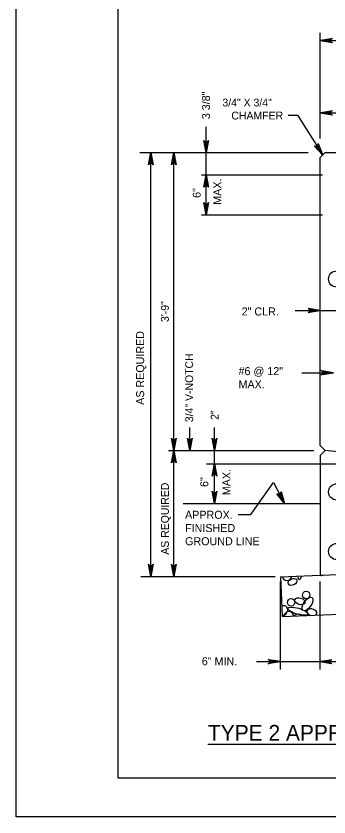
# Model space of a CAD drawing. Extents: x 638167 to 640248, y 296544 to 298920.
# Drawn here: x 638166.8 to 638286.7, y 296544.5 to 296851.7 of the extents above; entities that cross this region are included whole.
import ezdxf

# ---------------------------------------------------------------- set-up
doc = ezdxf.new("R2010")
doc.units = 0
doc.layers.add('1', color=7, linetype='Continuous')
doc.layers.add('PLT-BNDY', color=7, linetype='Continuous')

msp = doc.modelspace()

# ---------------------------------------------------------------- linework, layer by layer
at = {"layer": '1'}
for p, q in [((638205.78, 297123.48), (638205.78, 296559.48)), ((638283.35, 296804.7), (638283.35, 296845.26)), ((638283.35, 296842.39), (638578.63, 296842.39)), ((638271.05, 296813.64), (638274.63, 296813.64)), ((638274.63, 296813.64), (638284.31, 296798.39)), ((638283.35, 296814.58), (638588.76, 296814.58)), ((638239.65, 296775.52), (638239.65, 296809.17)), ((638214.22, 296799.34), (638278.65, 296799.34)), ((638218.4, 296636.7), (638218.4, 296799.34)), ((638227.23, 296636.7), (638227.23, 296799.34)), ((638283.35, 296797.43), (638285.26, 296799.34)), ((638285.26, 296799.34), (638311.73, 296799.34)), ((638283.35, 296686.94), (638283.35, 296797.43)), ((638237.84, 296790.76), (638284.24, 296790.76)), ((638237.84, 296775.52), (638284.24, 296775.52)), ((638273.73, 296738.72), (638299.56, 296738.72)), ((638276.23, 296714.91), (638288.43, 296714.91)), ((638233.41, 296685.04), (638233.41, 296693.94)), ((638242.85, 296664.72), (638242.85, 296693.94)), ((638225.23, 296685.04), (638280.83, 296685.04)), ((638283.35, 296686.94), (638285.26, 296685.04)), ((638283.35, 296683.13), (638285.26, 296685.04)), ((638334.79, 296679.96), (638285.26, 296685.04)), ((638283.35, 296683.13), (638283.35, 296637.23)), ((638239.76, 296679.96), (638303.56, 296679.96)), ((638256.69, 296660.5), (638265.48, 296672.85)), ((638265.48, 296672.85), (638269.66, 296664.72)), ((638230.87, 296664.72), (638283.35, 296664.72)), ((638251.88, 296660.5), (638256.69, 296660.5)), ((638283.35, 296637.23), (638629.11, 296651.06)), ((638214.62, 296636.7), (638266.09, 296636.7)), ((638268.11, 296636.62), (638283.35, 296637.23)), ((638268.11, 296636.62), (638268.72, 296621.39)), ((638268.72, 296621.39), (638629.72, 296635.83)), ((638268.11, 296601.05), (638268.11, 296634.75)), ((638283.35, 296601.05), (638283.35, 296634.75)), ((638258.96, 296604.06), (638292.94, 296604.06)), ((638240.28, 296572.39), (638605.1, 296572.39)), ((638205.78, 296559.48), (638991.78, 296559.48))]:
    msp.add_line(p, q, dxfattribs=at)
for points in [[(638283.35, 296842.39), (638288.05, 296843.27)], [(638287.69, 296843.02), (638283.35, 296842.39), (638287.87, 296843.14)], [(638287.5, 296842.7), (638283.35, 296842.39), (638287.59, 296842.86)], [(638287.45, 296842.39), (638283.35, 296842.39), (638287.47, 296842.55)], [(638288.05, 296841.51), (638283.35, 296842.39), (638287.87, 296841.63)], [(638287.69, 296841.76), (638283.35, 296842.39), (638287.59, 296841.92)], [(638287.5, 296842.07), (638283.35, 296842.39), (638287.47, 296842.23)], [(638283.35, 296814.58), (638288.05, 296815.46)], [(638287.69, 296815.21), (638283.35, 296814.58), (638287.87, 296815.33)], [(638287.5, 296814.89), (638283.35, 296814.58), (638287.59, 296815.05)], [(638287.45, 296814.58), (638283.35, 296814.58), (638287.47, 296814.74)], [(638288.05, 296813.7), (638283.35, 296814.58), (638287.87, 296813.82)], [(638287.69, 296813.95), (638283.35, 296814.58), (638287.59, 296814.11)], [(638287.5, 296814.26), (638283.35, 296814.58), (638287.47, 296814.42)], [(638239.65, 296799.34), (638238.77, 296804.04), (638238.89, 296803.86), (638239.02, 296803.67), (638239.17, 296803.58), (638239.33, 296803.49), (638239.49, 296803.46), (638239.65, 296803.43), (638239.8, 296803.46), (638239.96, 296803.49), (638240.12, 296803.58), (638240.28, 296803.67), (638240.4, 296803.86), (638240.53, 296804.04), (638239.65, 296799.34), (638240.4, 296803.86), (638240.28, 296803.67), (638239.65, 296799.34), (638240.12, 296803.58), (638239.96, 296803.49), (638239.65, 296799.34), (638239.8, 296803.46), (638239.65, 296803.43), (638239.65, 296799.34), (638239.49, 296803.46), (638239.33, 296803.49), (638239.65, 296799.34), (638239.17, 296803.58), (638239.02, 296803.67), (638239.65, 296799.34), (638238.89, 296803.86)], [(638284.31, 296798.39), (638281.04, 296801.88), (638281.25, 296801.8), (638281.45, 296801.71), (638281.63, 296801.72), (638281.82, 296801.72), (638281.96, 296801.78), (638282.11, 296801.84), (638282.23, 296801.95), (638282.35, 296802.06), (638282.43, 296802.22), (638282.51, 296802.39), (638282.52, 296802.61), (638282.53, 296802.83), (638284.31, 296798.39), (638282.52, 296802.61), (638282.51, 296802.39), (638284.31, 296798.39), (638282.43, 296802.22), (638282.35, 296802.06), (638284.31, 296798.39), (638282.23, 296801.95), (638282.11, 296801.84), (638284.31, 296798.39), (638281.96, 296801.78), (638281.82, 296801.72), (638284.31, 296798.39), (638281.63, 296801.72), (638281.45, 296801.71), (638284.31, 296798.39), (638281.25, 296801.8)], [(638218.4, 296799.34), (638219.28, 296794.64), (638219.16, 296794.82), (638219.03, 296795), (638218.87, 296795.1), (638218.72, 296795.19), (638218.56, 296795.22), (638218.4, 296795.24), (638218.24, 296795.22), (638218.09, 296795.19), (638217.93, 296795.1), (638217.77, 296795), (638217.65, 296794.82), (638217.52, 296794.64), (638218.4, 296799.34), (638217.65, 296794.82), (638217.77, 296795), (638218.4, 296799.34), (638217.93, 296795.1), (638218.09, 296795.19), (638218.4, 296799.34), (638218.24, 296795.22), (638218.4, 296795.24), (638218.4, 296799.34), (638218.56, 296795.22), (638218.72, 296795.19), (638218.4, 296799.34), (638218.87, 296795.1), (638219.03, 296795), (638218.4, 296799.34), (638219.16, 296794.82)], [(638227.23, 296799.34), (638228.11, 296794.64), (638227.98, 296794.82), (638227.86, 296795), (638227.7, 296795.1), (638227.54, 296795.19), (638227.39, 296795.22), (638227.23, 296795.24), (638227.07, 296795.22), (638226.91, 296795.19), (638226.76, 296795.1), (638226.6, 296795), (638226.47, 296794.82), (638226.35, 296794.64), (638227.23, 296799.34), (638226.47, 296794.82), (638226.6, 296795), (638227.23, 296799.34), (638226.76, 296795.1), (638226.91, 296795.19), (638227.23, 296799.34), (638227.07, 296795.22), (638227.23, 296795.24), (638227.23, 296799.34), (638227.39, 296795.22), (638227.54, 296795.19), (638227.23, 296799.34), (638227.7, 296795.1), (638227.86, 296795), (638227.23, 296799.34), (638227.98, 296794.82)], [(638239.65, 296790.76), (638240.53, 296786.07), (638240.4, 296786.25), (638240.28, 296786.43), (638240.12, 296786.52), (638239.96, 296786.62), (638239.8, 296786.64), (638239.65, 296786.67), (638239.49, 296786.64), (638239.33, 296786.62), (638239.17, 296786.52), (638239.02, 296786.43), (638238.89, 296786.25), (638238.77, 296786.07), (638239.65, 296790.76), (638238.89, 296786.25), (638239.02, 296786.43), (638239.65, 296790.76), (638239.17, 296786.52), (638239.33, 296786.62), (638239.65, 296790.76), (638239.49, 296786.64), (638239.65, 296786.67), (638239.65, 296790.76), (638239.8, 296786.64), (638239.96, 296786.62), (638239.65, 296790.76), (638240.12, 296786.52), (638240.28, 296786.43), (638239.65, 296790.76), (638240.4, 296786.25)], [(638239.65, 296775.52), (638238.77, 296780.22), (638238.89, 296780.04), (638239.02, 296779.86), (638239.17, 296779.77), (638239.33, 296779.67), (638239.49, 296779.65), (638239.65, 296779.62), (638239.8, 296779.65), (638239.96, 296779.67), (638240.12, 296779.77), (638240.28, 296779.86), (638240.4, 296780.04), (638240.53, 296780.22), (638239.65, 296775.52), (638240.4, 296780.04), (638240.28, 296779.86), (638239.65, 296775.52), (638240.12, 296779.77), (638239.96, 296779.67), (638239.65, 296775.52), (638239.8, 296779.65), (638239.65, 296779.62), (638239.65, 296775.52), (638239.49, 296779.65), (638239.33, 296779.67), (638239.65, 296775.52), (638239.17, 296779.77), (638239.02, 296779.86), (638239.65, 296775.52), (638238.89, 296780.04)], [(638283.35, 296738.72), (638278.65, 296737.84), (638278.84, 296737.97), (638279.02, 296738.09), (638279.11, 296738.25), (638279.2, 296738.41), (638279.23, 296738.57), (638279.26, 296738.72), (638279.23, 296738.88), (638279.2, 296739.04), (638279.11, 296739.2), (638279.02, 296739.35), (638278.84, 296739.48), (638278.65, 296739.6), (638283.35, 296738.72), (638278.84, 296739.48), (638279.02, 296739.35), (638283.35, 296738.72), (638279.11, 296739.2), (638279.2, 296739.04), (638283.35, 296738.72), (638279.23, 296738.88), (638279.26, 296738.72), (638283.35, 296738.72), (638279.23, 296738.57), (638279.2, 296738.41), (638283.35, 296738.72), (638279.11, 296738.25), (638279.02, 296738.09), (638283.35, 296738.72), (638278.84, 296737.97)], [(638288.43, 296714.91), (638283.73, 296714.03), (638283.92, 296714.16), (638284.1, 296714.28), (638284.19, 296714.44), (638284.28, 296714.6), (638284.31, 296714.76), (638284.34, 296714.91), (638284.31, 296715.07), (638284.28, 296715.23), (638284.19, 296715.39), (638284.1, 296715.54), (638283.92, 296715.67), (638283.73, 296715.8), (638288.43, 296714.91), (638283.92, 296715.67), (638284.1, 296715.54), (638288.43, 296714.91), (638284.19, 296715.39), (638284.28, 296715.23), (638288.43, 296714.91), (638284.31, 296715.07), (638284.34, 296714.91), (638288.43, 296714.91), (638284.31, 296714.76), (638284.28, 296714.6), (638288.43, 296714.91), (638284.19, 296714.44), (638284.1, 296714.28), (638288.43, 296714.91), (638283.92, 296714.16)], [(638227.23, 296685.04), (638226.35, 296689.74), (638226.47, 296689.56), (638226.6, 296689.37), (638226.76, 296689.28), (638226.91, 296689.19), (638227.07, 296689.16), (638227.23, 296689.13), (638227.39, 296689.16), (638227.54, 296689.19), (638227.7, 296689.28), (638227.86, 296689.37), (638227.98, 296689.56), (638228.11, 296689.74), (638227.23, 296685.04), (638227.98, 296689.56), (638227.86, 296689.37), (638227.23, 296685.04), (638227.7, 296689.28), (638227.54, 296689.19), (638227.23, 296685.04), (638227.39, 296689.16), (638227.23, 296689.13), (638227.23, 296685.04), (638227.07, 296689.16), (638226.91, 296689.19), (638227.23, 296685.04), (638226.76, 296689.28), (638226.6, 296689.37), (638227.23, 296685.04), (638226.47, 296689.56)], [(638233.41, 296685.04), (638232.53, 296689.74), (638232.65, 296689.56), (638232.78, 296689.37), (638232.93, 296689.28), (638233.09, 296689.19), (638233.25, 296689.16), (638233.41, 296689.13), (638233.56, 296689.16), (638233.72, 296689.19), (638233.88, 296689.28), (638234.04, 296689.37), (638234.16, 296689.56), (638234.29, 296689.74), (638233.41, 296685.04), (638234.16, 296689.56), (638234.04, 296689.37), (638233.41, 296685.04), (638233.88, 296689.28), (638233.72, 296689.19), (638233.41, 296685.04), (638233.56, 296689.16), (638233.41, 296689.13), (638233.41, 296685.04), (638233.25, 296689.16), (638233.09, 296689.19), (638233.41, 296685.04), (638232.93, 296689.28), (638232.78, 296689.37), (638233.41, 296685.04), (638232.65, 296689.56)], [(638242.85, 296685.04), (638241.96, 296689.74), (638242.09, 296689.56), (638242.22, 296689.37), (638242.37, 296689.28), (638242.53, 296689.19), (638242.69, 296689.16), (638242.85, 296689.13), (638243, 296689.16), (638243.16, 296689.19), (638243.32, 296689.28), (638243.48, 296689.37), (638243.6, 296689.56), (638243.73, 296689.74), (638242.85, 296685.04), (638243.6, 296689.56), (638243.48, 296689.37), (638242.85, 296685.04), (638243.32, 296689.28), (638243.16, 296689.19), (638242.85, 296685.04), (638243, 296689.16), (638242.85, 296689.13), (638242.85, 296685.04), (638242.69, 296689.16), (638242.53, 296689.19), (638242.85, 296685.04), (638242.37, 296689.28), (638242.22, 296689.37), (638242.85, 296685.04), (638242.09, 296689.56)], [(638227.23, 296685.04), (638228.11, 296680.34), (638227.98, 296680.52), (638227.86, 296680.7), (638227.7, 296680.8), (638227.54, 296680.89), (638227.39, 296680.92), (638227.23, 296680.94), (638227.07, 296680.92), (638226.91, 296680.89), (638226.76, 296680.8), (638226.6, 296680.7), (638226.47, 296680.52), (638226.35, 296680.34), (638227.23, 296685.04), (638226.47, 296680.52), (638226.6, 296680.7), (638227.23, 296685.04), (638226.76, 296680.8), (638226.91, 296680.89), (638227.23, 296685.04), (638227.07, 296680.92), (638227.23, 296680.94), (638227.23, 296685.04), (638227.39, 296680.92), (638227.54, 296680.89), (638227.23, 296685.04), (638227.7, 296680.8), (638227.86, 296680.7), (638227.23, 296685.04), (638227.98, 296680.52)], [(638242.85, 296679.96), (638243.73, 296675.26), (638243.6, 296675.44), (638243.48, 296675.62), (638243.32, 296675.72), (638243.16, 296675.81), (638243, 296675.84), (638242.85, 296675.86), (638242.69, 296675.84), (638242.53, 296675.81), (638242.37, 296675.72), (638242.22, 296675.62), (638242.09, 296675.44), (638241.96, 296675.26), (638242.85, 296679.96), (638242.09, 296675.44), (638242.22, 296675.62), (638242.85, 296679.96), (638242.37, 296675.72), (638242.53, 296675.81), (638242.85, 296679.96), (638242.69, 296675.84), (638242.85, 296675.86), (638242.85, 296679.96), (638243, 296675.84), (638243.16, 296675.81), (638242.85, 296679.96), (638243.32, 296675.72), (638243.48, 296675.62), (638242.85, 296679.96), (638243.6, 296675.44)], [(638242.85, 296664.72), (638241.96, 296669.42), (638242.09, 296669.24), (638242.22, 296669.05), (638242.37, 296668.96), (638242.53, 296668.87), (638242.69, 296668.84), (638242.85, 296668.81), (638243, 296668.84), (638243.16, 296668.87), (638243.32, 296668.96), (638243.48, 296669.05), (638243.6, 296669.24), (638243.73, 296669.42), (638242.85, 296664.72), (638243.6, 296669.24), (638243.48, 296669.05), (638242.85, 296664.72), (638243.32, 296668.96), (638243.16, 296668.87), (638242.85, 296664.72), (638243, 296668.84), (638242.85, 296668.81), (638242.85, 296664.72), (638242.69, 296668.84), (638242.53, 296668.87), (638242.85, 296664.72), (638242.37, 296668.96), (638242.22, 296669.05), (638242.85, 296664.72), (638242.09, 296669.24)], [(638269.66, 296664.72), (638266.73, 296668.49), (638266.92, 296668.39), (638267.12, 296668.28), (638267.3, 296668.27), (638267.48, 296668.26), (638267.64, 296668.31), (638267.79, 296668.36), (638267.92, 296668.46), (638268.04, 296668.55), (638268.14, 296668.71), (638268.24, 296668.86), (638268.27, 296669.08), (638268.3, 296669.3), (638269.66, 296664.72), (638268.27, 296669.08), (638268.24, 296668.86), (638269.66, 296664.72), (638268.14, 296668.71), (638268.04, 296668.55), (638269.66, 296664.72), (638267.92, 296668.46), (638267.79, 296668.36), (638269.66, 296664.72), (638267.64, 296668.31), (638267.48, 296668.26), (638269.66, 296664.72), (638267.3, 296668.27), (638267.12, 296668.28), (638269.66, 296664.72), (638266.92, 296668.39)], [(638218.4, 296636.7), (638217.52, 296641.4), (638217.65, 296641.22), (638217.77, 296641.04), (638217.93, 296640.95), (638218.09, 296640.85), (638218.24, 296640.83), (638218.4, 296640.8), (638218.56, 296640.83), (638218.72, 296640.85), (638218.87, 296640.95), (638219.03, 296641.04), (638219.16, 296641.22), (638219.28, 296641.4), (638218.4, 296636.7), (638219.16, 296641.22), (638219.03, 296641.04), (638218.4, 296636.7), (638218.87, 296640.95), (638218.72, 296640.85), (638218.4, 296636.7), (638218.56, 296640.83), (638218.4, 296640.8), (638218.4, 296636.7), (638218.24, 296640.83), (638218.09, 296640.85), (638218.4, 296636.7), (638217.93, 296640.95), (638217.77, 296641.04), (638218.4, 296636.7), (638217.65, 296641.22)], [(638227.23, 296636.7), (638226.35, 296641.4), (638226.47, 296641.22), (638226.6, 296641.04), (638226.76, 296640.95), (638226.91, 296640.85), (638227.07, 296640.83), (638227.23, 296640.8), (638227.39, 296640.83), (638227.54, 296640.85), (638227.7, 296640.95), (638227.86, 296641.04), (638227.98, 296641.22), (638228.11, 296641.4), (638227.23, 296636.7), (638227.98, 296641.22), (638227.86, 296641.04), (638227.23, 296636.7), (638227.7, 296640.95), (638227.54, 296640.85), (638227.23, 296636.7), (638227.39, 296640.83), (638227.23, 296640.8), (638227.23, 296636.7), (638227.07, 296640.83), (638226.91, 296640.85), (638227.23, 296636.7), (638226.76, 296640.95), (638226.6, 296641.04), (638227.23, 296636.7), (638226.47, 296641.22)], [(638268.11, 296604.06), (638263.41, 296603.18), (638263.6, 296603.3), (638263.78, 296603.43), (638263.87, 296603.59), (638263.96, 296603.74), (638263.99, 296603.9), (638264.02, 296604.06), (638263.99, 296604.22), (638263.96, 296604.37), (638263.87, 296604.53), (638263.78, 296604.69), (638263.6, 296604.81), (638263.41, 296604.94), (638268.11, 296604.06), (638263.6, 296604.81), (638263.78, 296604.69), (638268.11, 296604.06), (638263.87, 296604.53), (638263.96, 296604.37), (638268.11, 296604.06), (638263.99, 296604.22), (638264.02, 296604.06), (638268.11, 296604.06), (638263.99, 296603.9), (638263.96, 296603.74), (638268.11, 296604.06), (638263.87, 296603.59), (638263.78, 296603.43), (638268.11, 296604.06), (638263.6, 296603.3)], [(638283.11, 296604.06), (638287.81, 296604.94)], [(638287.45, 296604.69), (638283.11, 296604.06), (638287.63, 296604.81)], [(638287.26, 296604.37), (638283.11, 296604.06), (638287.36, 296604.53)], [(638287.21, 296604.06), (638283.11, 296604.06), (638287.24, 296604.22)], [(638287.81, 296603.18), (638283.11, 296604.06), (638287.63, 296603.3)], [(638287.45, 296603.43), (638283.11, 296604.06), (638287.36, 296603.59)], [(638287.26, 296603.74), (638283.11, 296604.06), (638287.24, 296603.9)]]:
    msp.add_lwpolyline(points, dxfattribs=at)
for centre in [(638289.62, 296750.85), (638289.62, 296669.19), (638289.62, 296646.31)]:
    msp.add_circle(centre, 3.12, dxfattribs=at)
for centre, major_axis, ratio, start_param, end_param in [((638270.59, 296637.01), (-1.75, -0.78), 0.948581, 6.041055, 8.868889), ((638275.73, 296639.67), (0.45, 4.03), 0.282192, 2.36721, 4.002176), ((638284.06, 296639.06), (1.29, 1.57), 0.844245, 3.456732, 4.114107), ((638269.01, 296623.61), (1.29, 1.57), 0.844245, 3.750225, 7.296949), ((638271.28, 296621.45), (-1.75, -0.78), 0.948581, 2.768835, 5.857924), ((638280.13, 296622.97), (1.88, -0.58), 0.646802, 5.825434, 10.881517), ((638274.7, 296620.42), (-1.75, -0.78), 0.948581, 3.464469, 5.16229)]:
    msp.add_ellipse(centre, major_axis=major_axis, ratio=ratio, start_param=start_param, end_param=end_param, dxfattribs=at)
for centre, major_axis, ratio in [((638272.71, 296634.66), (1.59, 0.79), 0.687276), ((638278.47, 296626.19), (-1.76, -2.44), 0.479042), ((638277.94, 296629.62), (-0.06, 1.43), 0.982495), ((638272.17, 296626.83), (-0.06, 1.43), 0.982495), ((638275.53, 296627.24), (1.88, -0.58), 0.646802), ((638274.74, 296623.42), (3.89, -1.14), 0.282192)]:
    msp.add_ellipse(centre, major_axis=major_axis, ratio=ratio, dxfattribs=at)
at = {"layer": 'PLT-BNDY'}
msp.add_lwpolyline([(638166.78, 297138.48), (639007.78, 297138.48), (639007.78, 296544.48), (638166.78, 296544.48)], close=True, dxfattribs=at)

# ---------------------------------------------------------------- texts
at = {"layer": '1'}
for s, height, p in [('3 3/8"', 3.072, (638241.09, 296812.15)), ('MAX.', 3.072, (638245.45, 296779.33)), ('6"', 3.072, (638237.52, 296781.97)), ('3\'-9"', 3, (638225.32, 296734.34)), ('AS REQUIRED', 3.072, (638215.86, 296702.58)), ('3/4" V-NOTCH', 3, (638234.62, 296695.94)), ('2"', 3, (638244.4, 296696.81)), ('MAX.', 3.072, (638248.94, 296667.9)), ('AS REQUIRED', 3, (638225.32, 296645.1)), ('6"', 3.072, (638240.43, 296671.07))]:
    msp.add_text(s, height=height, rotation=90, dxfattribs=at).set_placement(p)
for s, height, p in [('3/4" X 3/4"', 3, (638245.85, 296817.05)), ('CHAMFER', 3, (638249.27, 296812.05)), ('2" CLR.', 3.072, (638253.22, 296736.85)), ('#6 @ 12"', 3.072, (638252.02, 296713.98)), ('MAX.', 3.072, (638252.02, 296708.91)), ('APPROX.', 3.072, (638231.55, 296658.86)), ('FINISHED', 3.072, (638231.55, 296653.79)), ('GROUND LINE', 3.072, (638231.55, 296648.72)), ('6" MIN.', 3.072, (638237.96, 296602.67)), ('TYPE 2 APPROACH SLAB WITH C.I.P. 42" F-SHAPE CONCRETE BARRIER', 6, (638240.32, 296573.79))]:
    msp.add_text(s, height=height, dxfattribs=at).set_placement(p)

doc.saveas('drawing.dxf')
